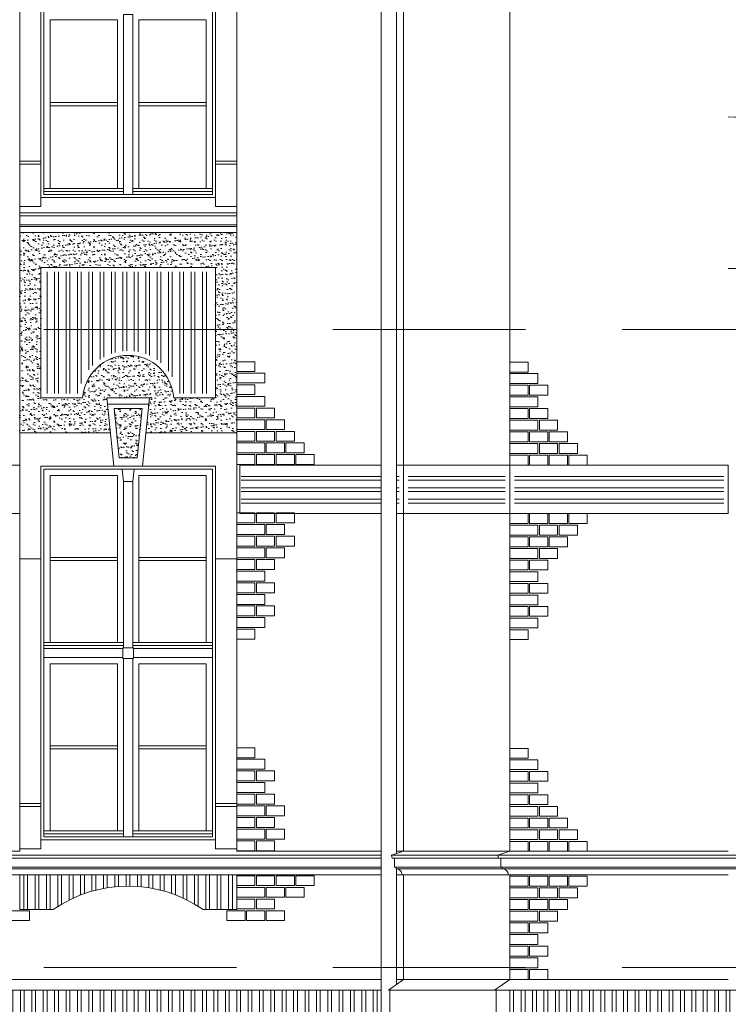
# Model space of a CAD drawing. Header units: millimetres. Extents: x 402 to 79005, y -7782 to 89952.
# Tile 347 of 423: x 41885 to 42352, y 29922 to 30570. Entities that reach past the tile are written whole.
import ezdxf

# ---------------------------------------------------------------- set-up
doc = ezdxf.new("R2010")
doc.units = ezdxf.units.MM
doc.header["$LTSCALE"] = 10
doc.linetypes.add('DASHED', pattern=[19.05, 12.7, -6.35])
doc.layers.get('0').update_dxf_attribs({"lineweight": 0})
doc.layers.add('kreski', color=8, linetype='Continuous', lineweight=5)
doc.layers.add('okna', color=7, linetype='Continuous', lineweight=5)
pattern_1 = [(37.5, (66495.614, 22622.6415), (-0.1600031, 4.8941324), [0, -3.8608, 0, -4.318, 0, -4.1275]), (7.5, (66495.614, 22622.6415), (4.4952328, 7.168251), [0, -2.0828, 0, -3.4798, 0, -1.3335]), (327.5, (66492.4897, 22622.6415), (7.9099237, 0.01437185), [0, -1.27, 0, -4.572, 0, -5.969]), (317.5, (66492.49, 22622.6415), (7.6355645, 2.2292932), [0, -0.635, 0, -2.9972, 0, -3.429])]
pattern_2 = [(90, (40617.8744, 31769.518), (-7.5, 1e-15), []), (90, (40620.3744, 31772.018), (-7.5, 1e-15), [])]

# ---------------------------------------------------------------- blocks, each defined once
blk = doc.blocks.new('podstawka2')
h = blk.add_hatch()
h.set_pattern_fill('ANSI32,_O', color=8, scale=20, angle=45)
h.set_pattern_definition([(90, (0, 0), (-7.5, 1e-15), []), (90, (2.5, 2.5), (-7.5, 1e-15), [])])
h.paths.add_polyline_path([(143, -15.5), (0, -15.5), (0, -38.5), (22, -38.5, -0.313912), (121, -38.5), (143, -38.5)])
blk.add_lwpolyline([(0, -15.5), (0, -38.5), (22, -38.5, -0.313912), (121, -38.5), (143, -38.5), (143, -15.5)], format="xyb")
blk = doc.blocks.new('zw$5EF')
at = {"linetype": 'DASHED'}
for points in [[(712.23, 669), (-1766.19, 669)], [(712.23, 249), (-1766.19, 249)]]:
    blk.add_lwpolyline(points, dxfattribs=at)

msp = doc.modelspace()

# ---------------------------------------------------------------- hatches: boundary and pattern name
h = msp.add_hatch()
h.set_pattern_fill('ANSI32', color=8, scale=20, angle=45, style=0)
h.set_pattern_definition(pattern_2)
h.paths.add_polyline_path([(41991.04, 30868.21), (41921.65, 30868.21, -0.339506), (41901.85, 30848.41), (41901.85, 30784.02, -0.339506), (41921.65, 30764.21), (41991.04, 30764.21, -0.339506), (42010.85, 30784.02), (42010.85, 30848.41, -0.339506)])
h.paths.add_polyline_path([(41989.03, 30324.21), (42010.85, 30324.21), (42010.85, 30404.21), (41901.85, 30404.21), (41901.85, 30324.21), (41923.66, 30324.21, -0.858131)])
h = msp.add_hatch()
h.set_pattern_fill('AR-SAND,_O', color=8, scale=0.1)
h.set_pattern_definition(pattern_1)
h.paths.add_polyline_path([(41884.85, 30430.21), (41884.85, 30298.21), (41944.64, 30298.21), (41942.34, 30321.21), (41970.36, 30321.21), (41968.05, 30298.21), (42027.85, 30298.21), (42027.85, 30430.21)])
h.paths.add_polyline_path([(42013.85, 30407.21), (42013.85, 30321.21), (41986.35, 30321.21, 0.934923), (41926.35, 30321.21), (41898.85, 30321.21), (41898.85, 30407.21)], flags=16)
h = msp.add_hatch()
h.set_pattern_fill('AR-SAND', color=8, scale=0.1, style=0)
h.set_pattern_definition(pattern_1)
h.paths.add_polyline_path([(41965.67, 30314.21), (41947.03, 30314.21), (41950.34, 30281.71), (41962.36, 30281.71)])
h = msp.add_hatch()
h.set_pattern_fill('ANSI32,_O', color=8, scale=20, angle=315)
h.set_pattern_definition([(0, (40617.8744, 31769.518), (2e-15, 7.5), []), (0, (40620.3744, 31767.018), (2e-15, 7.5), [])])
h.paths.add_polyline_path([(42204.85, 30274.03), (42140.85, 30274.03), (42140.85, 30248.13), (42204.85, 30248.13)])
h.paths.add_polyline_path([(42348.85, 30274.03), (42210.85, 30274.03), (42210.85, 30248.13), (42348.85, 30248.13)])
h.paths.add_polyline_path([(42133.16, 30274.03), (42133.16, 30248.13), (42134.85, 30248.13), (42134.85, 30274.03)])
h.paths.add_polyline_path([(42123.16, 30248.13), (42123.16, 30274.03), (42030.85, 30274.03), (42030.85, 30248.13)])
at = {"layer": 'kreski'}
h = msp.add_hatch(dxfattribs=at)
h.set_pattern_fill('ANSI32', color=8, scale=20, angle=45, style=0)
h.set_pattern_definition(pattern_2)
h.paths.add_polyline_path([(40768.84, 29931.21), (40639.34, 29931.21), (40639.34, 29916.21), (40768.84, 29916.21)])
h.paths.add_polyline_path([(41425.73, 29931.21), (40852.96, 29931.21), (40852.96, 29916.21), (41425.73, 29916.21)])
h.paths.add_polyline_path([(41546.61, 29931.21), (41509.85, 29931.21), (41509.85, 29916.21), (41546.61, 29916.21)])
h.paths.add_polyline_path([(41864.29, 29931.21), (41546.61, 29931.21), (41546.61, 29916.21), (41864.29, 29916.21)])
h.paths.add_polyline_path([(42123.16, 29931.21), (41864.29, 29931.21), (41864.29, 29916.21), (42123.16, 29916.21)])
h.paths.add_polyline_path([(42416.85, 29931.21), (42207.85, 29931.21), (42207.85, 29916.21), (42416.85, 29916.21)])
h.paths.add_polyline_path([(42769.85, 29931.21), (42559.85, 29931.21), (42559.85, 29916.21), (42769.85, 29916.21)])

# ---------------------------------------------------------------- linework, layer by layer
for p, q in [((41884.85, 30022.71), (41884.85, 31152.34)), ((42027.85, 30022.71), (42027.85, 31152.34)), ((41898.85, 30447.21), (41898.85, 30700.21)), ((42013.85, 30447.21), (42013.85, 30700.21)), ((41898.85, 30477.21), (41884.85, 30477.21)), ((41898.85, 30475.21), (41884.85, 30475.21)), ((42027.85, 30477.21), (42013.85, 30477.21)), ((42027.85, 30475.21), (42013.85, 30475.21)), ((42013.85, 30453.21), (41898.85, 30453.21)), ((41898.85, 30447.21), (41884.85, 30447.21)), ((42027.85, 30447.21), (42013.85, 30447.21)), ((41884.9, 30443.21), (42027.85, 30443.21)), ((41884.85, 30430.21), (42027.85, 30430.21)), ((41946.85, 30276.21), (41942.34, 30321.21)), ((41970.36, 30321.21), (41942.34, 30321.21)), ((41965.85, 30276.21), (41970.36, 30321.21)), ((41944.64, 30298.21), (41884.85, 30298.21)), ((42027.85, 30298.21), (41968.05, 30298.21)), ((42013.85, 30276.21), (41898.85, 30276.21)), ((41898.85, 30276.21), (41898.85, 30024.21)), ((41946.85, 30276.21), (41965.85, 30276.21)), ((42013.85, 30276.21), (42013.85, 30024.21)), ((41898.85, 30215.21), (41884.85, 30215.21)), ((42027.85, 30215.21), (42013.85, 30215.21)), ((41898.85, 30054.21), (41884.85, 30054.21)), ((41898.85, 30052.21), (41884.85, 30052.21)), ((42027.85, 30054.21), (42013.85, 30054.21)), ((42027.85, 30052.21), (42013.85, 30052.21)), ((42013.85, 30030.21), (41898.85, 30030.21)), ((41898.85, 30024.21), (41884.85, 30024.21)), ((42027.85, 30024.21), (42013.85, 30024.21)), ((42123.16, 30020.21), (41431.84, 30020.21)), ((42123.16, 30018.21), (41432.34, 30018.21)), ((41884.85, 30022.71), (41697.35, 30022.71)), ((42123.16, 30022.71), (42027.85, 30022.71)), ((42359.85, 30020.21), (42129.85, 30020.21)), ((42357.85, 30018.21), (42130.35, 30018.21)), ((42351.85, 30022.71), (42133.16, 30022.71)), ((41433.84, 30012.21), (42123.16, 30012.21)), ((41434.84, 30011.21), (42123.16, 30011.21)), ((42131.85, 30012.21), (42356.85, 30012.21)), ((42132.85, 30011.21), (42356.85, 30011.21)), ((41435.73, 30007.21), (42123.16, 30007.21)), ((42133.16, 30007.21), (42351.85, 30007.21)), ((40852.96, 29938.21), (42123.16, 29938.21)), ((42133.16, 29938.21), (42351.85, 29938.21)), ((40852.96, 29931.21), (42123.16, 29931.21)), ((42127.85, 29931.21), (42416.85, 29931.21))]:
    msp.add_line(p, q)
at = {"color": 8}
for p, q in [((41884.87, 30441.21), (42027.87, 30441.21)), ((41884.85, 30435.21), (42027.85, 30435.21)), ((41884.85, 30434.21), (42027.85, 30434.21)), ((42351.85, 30406.41), (42365.85, 30406.41)), ((41942.72, 30317.21), (41969.97, 30317.21)), ((41950.34, 30281.71), (41947.03, 30314.21)), ((41947.03, 30314.21), (41965.67, 30314.21)), ((41962.36, 30281.71), (41965.67, 30314.21)), ((41950.34, 30281.71), (41962.36, 30281.71))]:
    msp.add_line(p, q, dxfattribs=at)
for points in [[(42123.16, 29736.36), (42123.16, 31274.02), (42075.6, 31316.8), (42075.6, 31330.51)], [(42133.16, 30021.56), (42133.16, 31278.47), (42085.6, 31321.26), (42085.6, 31330.51)], [(42133.16, 29934.93), (42133.16, 30010.99)]]:
    msp.add_lwpolyline(points)
at = {"color": 7}
for points in [[(42137.85, 29938.21), (42137.85, 30007.21), (42136.85, 30007.21, 0.414214), (42132.85, 30011.21), (42132.85, 30012.21), (42131.85, 30012.21), (42131.85, 30018.21), (42130.35, 30018.21), (42129.85, 30020.21), (42137.85, 30022.71), (42137.85, 31236.19)], [(42137.85, 29907.21), (42137.85, 29908.71), (42136.35, 29908.71, 0.414214), (42130.35, 29914.71), (42130.35, 29916.21), (42128.85, 29916.21), (42128.85, 29931.21), (42127.85, 29931.21), (42137.85, 29938.21)]]:
    msp.add_lwpolyline(points, format="xyb", dxfattribs=at)
for points in [[(42207.85, 29938.21), (42207.85, 30007.21), (42206.85, 30007.21, 0.414214), (42202.85, 30011.21), (42202.85, 30012.21), (42201.85, 30012.21), (42201.85, 30018.21), (42200.35, 30018.21), (42199.85, 30020.21), (42207.85, 30022.71), (42207.85, 31236.19)], [(42207.85, 29907.21), (42207.85, 29908.71), (42206.35, 29908.71, 0.414214), (42200.35, 29914.71), (42200.35, 29916.21), (42198.85, 29916.21), (42198.85, 29931.21), (42197.85, 29931.21), (42207.85, 29938.21)]]:
    msp.add_lwpolyline(points, format="xyb")
at = {"color": 8}
for points in [[(41900.85, 30698.21), (42011.85, 30698.21), (42011.85, 30455.21), (41900.85, 30455.21)], [(41949.35, 30459.21), (41904.85, 30459.21), (41904.85, 30570.21), (41949.35, 30570.21)], [(41953.35, 30455.21), (41959.35, 30455.21), (41959.35, 30573.71), (41953.35, 30573.71)], [(41963.35, 30459.21), (42007.85, 30459.21), (42007.85, 30570.21), (41963.35, 30570.21)], [(41904.85, 30513.71), (41949.35, 30513.71), (41949.35, 30515.71), (41904.85, 30515.71)], [(41963.35, 30513.71), (42007.85, 30513.71), (42007.85, 30515.71), (41963.35, 30515.71)], [(41900.85, 30457.21), (41900.85, 30459.21), (41953.35, 30459.21), (41953.35, 30457.21)], [(42011.85, 30457.21), (42011.85, 30459.21), (41959.35, 30459.21), (41959.35, 30457.21)], [(41900.85, 30274.21), (42011.85, 30274.21), (42011.85, 30032.21), (41900.85, 30032.21)], [(41949.35, 30160.21), (41904.85, 30160.21), (41904.85, 30270.21), (41949.35, 30270.21)], [(41959.35, 30266.21), (41960.35, 30274.21), (41952.35, 30274.21), (41953.35, 30266.21)], [(41963.35, 30160.21), (42007.85, 30160.21), (42007.85, 30270.21), (41963.35, 30270.21)], [(41953.35, 30156.71), (41959.35, 30156.71), (41959.35, 30266.21), (41953.35, 30266.21)], [(41904.85, 30214.21), (41949.35, 30214.21), (41949.35, 30216.21), (41904.85, 30216.21)], [(41963.35, 30214.21), (42007.85, 30214.21), (42007.85, 30216.21), (41963.35, 30216.21)], [(41900.85, 30158.21), (41900.85, 30160.21), (41953.35, 30160.21), (41953.35, 30158.21)], [(42011.85, 30158.21), (42011.85, 30160.21), (41959.35, 30160.21), (41959.35, 30158.21)], [(41900.85, 30150.21), (41952.85, 30150.21), (41952.85, 30156.21), (41900.85, 30156.21)], [(41952.85, 30149.71), (41959.85, 30149.71), (41959.85, 30156.71), (41952.85, 30156.71)], [(42011.85, 30150.21), (41959.85, 30150.21), (41959.85, 30156.21), (42011.85, 30156.21)], [(41953.35, 30032.21), (41959.35, 30032.21), (41959.35, 30149.71), (41953.35, 30149.71)], [(41949.35, 30036.21), (41904.85, 30036.21), (41904.85, 30146.21), (41949.35, 30146.21)], [(41963.35, 30036.21), (42007.85, 30036.21), (42007.85, 30146.21), (41963.35, 30146.21)], [(41904.85, 30090.21), (41949.35, 30090.21), (41949.35, 30092.21), (41904.85, 30092.21)], [(41963.35, 30090.21), (42007.85, 30090.21), (42007.85, 30092.21), (41963.35, 30092.21)], [(41900.85, 30034.21), (41900.85, 30036.21), (41953.35, 30036.21), (41953.35, 30034.21)], [(42011.85, 30034.21), (42011.85, 30036.21), (41959.35, 30036.21), (41959.35, 30034.21)]]:
    msp.add_lwpolyline(points, close=True, dxfattribs=at)
msp.add_lwpolyline([(41926.35, 30321.21, -0.934923), (41986.35, 30321.21), (42013.85, 30321.21), (42013.85, 30407.21), (41898.85, 30407.21), (41898.85, 30321.21)], format="xyb", close=True)
msp.add_arc((42356.82, 30654.9), 148.73, 268.08454, 320.35899, dxfattribs=at)
at = {"layer": 'kreski'}
for points in [[(42027.85, 30338.55), (42039.85, 30338.55), (42039.85, 30345.05), (42027.85, 30345.05)], [(42207.85, 30338.21), (42219.85, 30338.21), (42219.85, 30344.71), (42207.85, 30344.71)], [(42027.85, 30331.13), (42046.35, 30331.13), (42046.35, 30337.63), (42027.85, 30337.63)], [(42207.85, 30330.79), (42226.35, 30330.79), (42226.35, 30337.29), (42207.85, 30337.29)], [(42027.85, 30323.45), (42039.85, 30323.45), (42039.85, 30329.95), (42027.85, 30329.95)], [(42207.85, 30323.11), (42219.85, 30323.11), (42219.85, 30329.61), (42207.85, 30329.61)], [(42220.85, 30323.11), (42232.85, 30323.11), (42232.85, 30329.61), (42220.85, 30329.61)], [(42027.85, 30315.77), (42046.35, 30315.77), (42046.35, 30322.27), (42027.85, 30322.27)], [(42207.85, 30315.43), (42226.35, 30315.43), (42226.35, 30321.93), (42207.85, 30321.93)], [(42027.85, 30308.09), (42039.85, 30308.09), (42039.85, 30314.59), (42027.85, 30314.59)], [(42040.85, 30308.09), (42052.85, 30308.09), (42052.85, 30314.59), (42040.85, 30314.59)], [(42207.85, 30307.75), (42219.85, 30307.75), (42219.85, 30314.25), (42207.85, 30314.25)], [(42220.85, 30307.75), (42232.85, 30307.75), (42232.85, 30314.25), (42220.85, 30314.25)], [(42027.85, 30300.41), (42046.35, 30300.41), (42046.35, 30306.91), (42027.85, 30306.91)], [(42047.35, 30300.41), (42059.35, 30300.41), (42059.35, 30306.91), (42047.35, 30306.91)], [(42207.85, 30300.07), (42226.35, 30300.07), (42226.35, 30306.57), (42207.85, 30306.57)], [(42227.35, 30300.07), (42239.35, 30300.07), (42239.35, 30306.57), (42227.35, 30306.57)], [(42027.85, 30292.73), (42039.85, 30292.73), (42039.85, 30299.23), (42027.85, 30299.23)], [(42040.85, 30292.73), (42052.85, 30292.73), (42052.85, 30299.23), (42040.85, 30299.23)], [(42053.85, 30292.73), (42065.85, 30292.73), (42065.85, 30299.23), (42053.85, 30299.23)], [(42207.85, 30292.39), (42219.85, 30292.39), (42219.85, 30298.89), (42207.85, 30298.89)], [(42220.85, 30292.39), (42232.85, 30292.39), (42232.85, 30298.89), (42220.85, 30298.89)], [(42233.85, 30292.39), (42245.85, 30292.39), (42245.85, 30298.89), (42233.85, 30298.89)], [(42027.85, 30285.05), (42046.35, 30285.05), (42046.35, 30291.55), (42027.85, 30291.55)], [(42047.35, 30285.05), (42059.35, 30285.05), (42059.35, 30291.55), (42047.35, 30291.55)], [(42060.35, 30285.05), (42072.35, 30285.05), (42072.35, 30291.55), (42060.35, 30291.55)], [(42207.85, 30284.71), (42226.35, 30284.71), (42226.35, 30291.21), (42207.85, 30291.21)], [(42227.35, 30284.71), (42239.35, 30284.71), (42239.35, 30291.21), (42227.35, 30291.21)], [(42240.35, 30284.71), (42252.35, 30284.71), (42252.35, 30291.21), (42240.35, 30291.21)], [(42027.85, 30277.37), (42039.85, 30277.37), (42039.85, 30283.87), (42027.85, 30283.87)], [(42040.85, 30277.37), (42052.85, 30277.37), (42052.85, 30283.87), (42040.85, 30283.87)], [(42053.85, 30277.37), (42065.85, 30277.37), (42065.85, 30283.87), (42053.85, 30283.87)], [(42066.85, 30277.37), (42078.85, 30277.37), (42078.85, 30283.87), (42066.85, 30283.87)], [(42207.85, 30277.03), (42219.85, 30277.03), (42219.85, 30283.53), (42207.85, 30283.53)], [(42220.85, 30277.03), (42232.85, 30277.03), (42232.85, 30283.53), (42220.85, 30283.53)], [(42233.85, 30277.03), (42245.85, 30277.03), (42245.85, 30283.53), (42233.85, 30283.53)], [(42246.85, 30277.03), (42258.85, 30277.03), (42258.85, 30283.53), (42246.85, 30283.53)], [(41697.35, 30277.03), (41884.85, 30277.03), (41884.85, 30245.13), (41697.35, 30245.13)], [(42207.85, 30277.03), (42137.85, 30277.03), (42137.85, 30245.13), (42207.85, 30245.13)], [(42351.85, 30277.03), (42207.85, 30277.03), (42207.85, 30245.13), (42351.85, 30245.13)], [(42027.85, 30245.47), (42039.85, 30245.47), (42039.85, 30238.97), (42027.85, 30238.97)], [(42040.85, 30245.47), (42052.85, 30245.47), (42052.85, 30238.97), (42040.85, 30238.97)], [(42053.85, 30245.47), (42065.85, 30245.47), (42065.85, 30238.97), (42053.85, 30238.97)], [(42207.85, 30245.13), (42219.85, 30245.13), (42219.85, 30238.63), (42207.85, 30238.63)], [(42220.85, 30245.13), (42232.85, 30245.13), (42232.85, 30238.63), (42220.85, 30238.63)], [(42233.85, 30245.13), (42245.85, 30245.13), (42245.85, 30238.63), (42233.85, 30238.63)], [(42246.85, 30245.13), (42258.85, 30245.13), (42258.85, 30238.63), (42246.85, 30238.63)], [(42027.85, 30237.79), (42046.35, 30237.79), (42046.35, 30231.29), (42027.85, 30231.29)], [(42047.35, 30237.79), (42059.35, 30237.79), (42059.35, 30231.29), (42047.35, 30231.29)], [(42207.85, 30237.45), (42226.35, 30237.45), (42226.35, 30230.95), (42207.85, 30230.95)], [(42227.35, 30237.45), (42239.35, 30237.45), (42239.35, 30230.95), (42227.35, 30230.95)], [(42240.35, 30237.45), (42252.35, 30237.45), (42252.35, 30230.95), (42240.35, 30230.95)], [(42027.85, 30230.11), (42039.85, 30230.11), (42039.85, 30223.61), (42027.85, 30223.61)], [(42040.85, 30230.11), (42052.85, 30230.11), (42052.85, 30223.61), (42040.85, 30223.61)], [(42053.85, 30230.11), (42065.85, 30230.11), (42065.85, 30223.61), (42053.85, 30223.61)], [(42207.85, 30229.77), (42219.85, 30229.77), (42219.85, 30223.27), (42207.85, 30223.27)], [(42220.85, 30229.77), (42232.85, 30229.77), (42232.85, 30223.27), (42220.85, 30223.27)], [(42233.85, 30229.77), (42245.85, 30229.77), (42245.85, 30223.27), (42233.85, 30223.27)], [(42027.85, 30222.43), (42046.35, 30222.43), (42046.35, 30215.93), (42027.85, 30215.93)], [(42047.35, 30222.43), (42059.35, 30222.43), (42059.35, 30215.93), (42047.35, 30215.93)], [(42207.85, 30222.09), (42226.35, 30222.09), (42226.35, 30215.59), (42207.85, 30215.59)], [(42227.35, 30222.09), (42239.35, 30222.09), (42239.35, 30215.59), (42227.35, 30215.59)], [(42027.85, 30214.75), (42039.85, 30214.75), (42039.85, 30208.25), (42027.85, 30208.25)], [(42040.85, 30214.75), (42052.85, 30214.75), (42052.85, 30208.25), (42040.85, 30208.25)], [(42207.85, 30214.41), (42219.85, 30214.41), (42219.85, 30207.91), (42207.85, 30207.91)], [(42220.85, 30214.41), (42232.85, 30214.41), (42232.85, 30207.91), (42220.85, 30207.91)], [(42027.85, 30207.07), (42046.35, 30207.07), (42046.35, 30200.57), (42027.85, 30200.57)], [(42207.85, 30206.73), (42226.35, 30206.73), (42226.35, 30200.23), (42207.85, 30200.23)], [(42027.85, 30199.39), (42039.85, 30199.39), (42039.85, 30192.89), (42027.85, 30192.89)], [(42040.85, 30199.39), (42052.85, 30199.39), (42052.85, 30192.89), (42040.85, 30192.89)], [(42207.85, 30199.05), (42219.85, 30199.05), (42219.85, 30192.55), (42207.85, 30192.55)], [(42220.85, 30199.05), (42232.85, 30199.05), (42232.85, 30192.55), (42220.85, 30192.55)], [(42027.85, 30191.71), (42046.35, 30191.71), (42046.35, 30185.21), (42027.85, 30185.21)], [(42207.85, 30191.37), (42226.35, 30191.37), (42226.35, 30184.87), (42207.85, 30184.87)], [(42027.85, 30184.3), (42039.85, 30184.3), (42039.85, 30177.8), (42027.85, 30177.8)], [(42040.85, 30184.3), (42052.85, 30184.3), (42052.85, 30177.8), (42040.85, 30177.8)], [(42207.85, 30183.96), (42219.85, 30183.96), (42219.85, 30177.46), (42207.85, 30177.46)], [(42220.85, 30183.96), (42232.85, 30183.96), (42232.85, 30177.46), (42220.85, 30177.46)], [(42027.85, 30176.62), (42046.35, 30176.62), (42046.35, 30170.12), (42027.85, 30170.12)], [(42207.85, 30176.28), (42226.35, 30176.28), (42226.35, 30169.78), (42207.85, 30169.78)], [(42027.85, 30168.94), (42039.85, 30168.94), (42039.85, 30162.44), (42027.85, 30162.44)], [(42207.85, 30168.6), (42219.85, 30168.6), (42219.85, 30162.1), (42207.85, 30162.1)], [(42027.85, 30084.23), (42039.85, 30084.23), (42039.85, 30090.73), (42027.85, 30090.73)], [(42207.85, 30083.89), (42219.85, 30083.89), (42219.85, 30090.39), (42207.85, 30090.39)], [(42027.85, 30076.81), (42046.35, 30076.81), (42046.35, 30083.31), (42027.85, 30083.31)], [(42207.85, 30076.47), (42226.35, 30076.47), (42226.35, 30082.97), (42207.85, 30082.97)], [(42027.85, 30069.13), (42039.85, 30069.13), (42039.85, 30075.63), (42027.85, 30075.63)], [(42040.85, 30069.13), (42052.85, 30069.13), (42052.85, 30075.63), (42040.85, 30075.63)], [(42207.85, 30068.79), (42219.85, 30068.79), (42219.85, 30075.29), (42207.85, 30075.29)], [(42220.85, 30068.79), (42232.85, 30068.79), (42232.85, 30075.29), (42220.85, 30075.29)], [(42027.85, 30061.45), (42046.35, 30061.45), (42046.35, 30067.95), (42027.85, 30067.95)], [(42207.85, 30061.11), (42226.35, 30061.11), (42226.35, 30067.61), (42207.85, 30067.61)], [(42027.85, 30053.77), (42039.85, 30053.77), (42039.85, 30060.27), (42027.85, 30060.27)], [(42040.85, 30053.77), (42052.85, 30053.77), (42052.85, 30060.27), (42040.85, 30060.27)], [(42207.85, 30053.43), (42219.85, 30053.43), (42219.85, 30059.93), (42207.85, 30059.93)], [(42220.85, 30053.43), (42232.85, 30053.43), (42232.85, 30059.93), (42220.85, 30059.93)], [(42027.85, 30046.09), (42046.35, 30046.09), (42046.35, 30052.59), (42027.85, 30052.59)], [(42047.35, 30046.09), (42059.35, 30046.09), (42059.35, 30052.59), (42047.35, 30052.59)], [(42207.85, 30045.75), (42226.35, 30045.75), (42226.35, 30052.25), (42207.85, 30052.25)], [(42227.35, 30045.75), (42239.35, 30045.75), (42239.35, 30052.25), (42227.35, 30052.25)], [(42027.85, 30038.41), (42039.85, 30038.41), (42039.85, 30044.91), (42027.85, 30044.91)], [(42040.85, 30038.41), (42052.85, 30038.41), (42052.85, 30044.91), (42040.85, 30044.91)], [(42207.85, 30038.07), (42219.85, 30038.07), (42219.85, 30044.57), (42207.85, 30044.57)], [(42220.85, 30038.07), (42232.85, 30038.07), (42232.85, 30044.57), (42220.85, 30044.57)], [(42233.85, 30038.07), (42245.85, 30038.07), (42245.85, 30044.57), (42233.85, 30044.57)], [(42027.85, 30030.73), (42046.35, 30030.73), (42046.35, 30037.23), (42027.85, 30037.23)], [(42047.35, 30030.73), (42059.35, 30030.73), (42059.35, 30037.23), (42047.35, 30037.23)], [(42207.85, 30030.39), (42226.35, 30030.39), (42226.35, 30036.89), (42207.85, 30036.89)], [(42227.35, 30030.39), (42239.35, 30030.39), (42239.35, 30036.89), (42227.35, 30036.89)], [(42240.35, 30030.39), (42252.35, 30030.39), (42252.35, 30036.89), (42240.35, 30036.89)], [(42027.85, 30023.05), (42039.85, 30023.05), (42039.85, 30029.55), (42027.85, 30029.55)], [(42040.85, 30023.05), (42052.85, 30023.05), (42052.85, 30029.55), (42040.85, 30029.55)], [(42207.85, 30022.71), (42219.85, 30022.71), (42219.85, 30029.21), (42207.85, 30029.21)], [(42220.85, 30022.71), (42232.85, 30022.71), (42232.85, 30029.21), (42220.85, 30029.21)], [(42233.85, 30022.71), (42245.85, 30022.71), (42245.85, 30029.21), (42233.85, 30029.21)], [(42246.85, 30022.71), (42258.85, 30022.71), (42258.85, 30029.21), (42246.85, 30029.21)], [(42027.85, 30006.55), (42039.85, 30006.55), (42039.85, 30000.05), (42027.85, 30000.05)], [(42040.85, 30006.55), (42052.85, 30006.55), (42052.85, 30000.05), (42040.85, 30000.05)], [(42053.85, 30006.55), (42065.85, 30006.55), (42065.85, 30000.05), (42053.85, 30000.05)], [(42066.85, 30006.55), (42078.85, 30006.55), (42078.85, 30000.05), (42066.85, 30000.05)], [(42207.85, 30006.21), (42219.85, 30006.21), (42219.85, 29999.71), (42207.85, 29999.71)], [(42220.85, 30006.21), (42232.85, 30006.21), (42232.85, 29999.71), (42220.85, 29999.71)], [(42233.85, 30006.21), (42245.85, 30006.21), (42245.85, 29999.71), (42233.85, 29999.71)], [(42246.85, 30006.21), (42258.85, 30006.21), (42258.85, 29999.71), (42246.85, 29999.71)], [(42027.85, 29998.87), (42046.35, 29998.87), (42046.35, 29992.37), (42027.85, 29992.37)], [(42047.35, 29998.87), (42059.35, 29998.87), (42059.35, 29992.37), (42047.35, 29992.37)], [(42060.35, 29998.87), (42072.35, 29998.87), (42072.35, 29992.37), (42060.35, 29992.37)], [(42207.85, 29998.53), (42226.35, 29998.53), (42226.35, 29992.03), (42207.85, 29992.03)], [(42227.35, 29998.53), (42239.35, 29998.53), (42239.35, 29992.03), (42227.35, 29992.03)], [(42240.35, 29998.53), (42252.35, 29998.53), (42252.35, 29992.03), (42240.35, 29992.03)], [(42027.85, 29991.19), (42039.85, 29991.19), (42039.85, 29984.69), (42027.85, 29984.69)], [(42040.85, 29991.19), (42052.85, 29991.19), (42052.85, 29984.69), (42040.85, 29984.69)], [(42207.85, 29990.85), (42219.85, 29990.85), (42219.85, 29984.35), (42207.85, 29984.35)], [(42220.85, 29990.85), (42232.85, 29990.85), (42232.85, 29984.35), (42220.85, 29984.35)], [(42233.85, 29990.85), (42245.85, 29990.85), (42245.85, 29984.35), (42233.85, 29984.35)], [(41891.35, 29983.51), (41879.35, 29983.51), (41879.35, 29977.01), (41891.35, 29977.01)], [(42021.35, 29983.51), (42033.35, 29983.51), (42033.35, 29977.01), (42021.35, 29977.01)], [(42034.35, 29983.51), (42046.35, 29983.51), (42046.35, 29977.01), (42034.35, 29977.01)], [(42047.35, 29983.51), (42059.35, 29983.51), (42059.35, 29977.01), (42047.35, 29977.01)], [(42207.85, 29983.17), (42226.35, 29983.17), (42226.35, 29976.67), (42207.85, 29976.67)], [(42227.35, 29983.17), (42239.35, 29983.17), (42239.35, 29976.67), (42227.35, 29976.67)], [(42207.85, 29975.49), (42219.85, 29975.49), (42219.85, 29968.99), (42207.85, 29968.99)], [(42220.85, 29975.49), (42232.85, 29975.49), (42232.85, 29968.99), (42220.85, 29968.99)], [(42207.85, 29967.81), (42226.35, 29967.81), (42226.35, 29961.31), (42207.85, 29961.31)], [(42207.85, 29960.13), (42219.85, 29960.13), (42219.85, 29953.63), (42207.85, 29953.63)], [(42220.85, 29960.13), (42232.85, 29960.13), (42232.85, 29953.63), (42220.85, 29953.63)], [(42207.85, 29952.45), (42226.35, 29952.45), (42226.35, 29945.95), (42207.85, 29945.95)], [(42207.85, 29944.77), (42219.85, 29944.77), (42219.85, 29938.27), (42207.85, 29938.27)], [(42220.85, 29944.77), (42232.85, 29944.77), (42232.85, 29938.27), (42220.85, 29938.27)]]:
    msp.add_lwpolyline(points, close=True, dxfattribs=at)
for points in [[(42123.16, 30245.13), (42029.85, 30245.13), (42029.85, 30277.03), (42123.16, 30277.03)], [(42133.16, 30277.03), (42137.85, 30277.03), (42137.85, 30245.13), (42133.16, 30245.13)]]:
    msp.add_lwpolyline(points, dxfattribs=at)

# ---------------------------------------------------------------- block references
msp.add_blockref('zw$5EF', (42077.56, 29697.21))
at = {"layer": 'okna'}
msp.add_blockref('podstawka2', (41884.85, 30022.71), dxfattribs=at)

doc.saveas('drawing.dxf')
